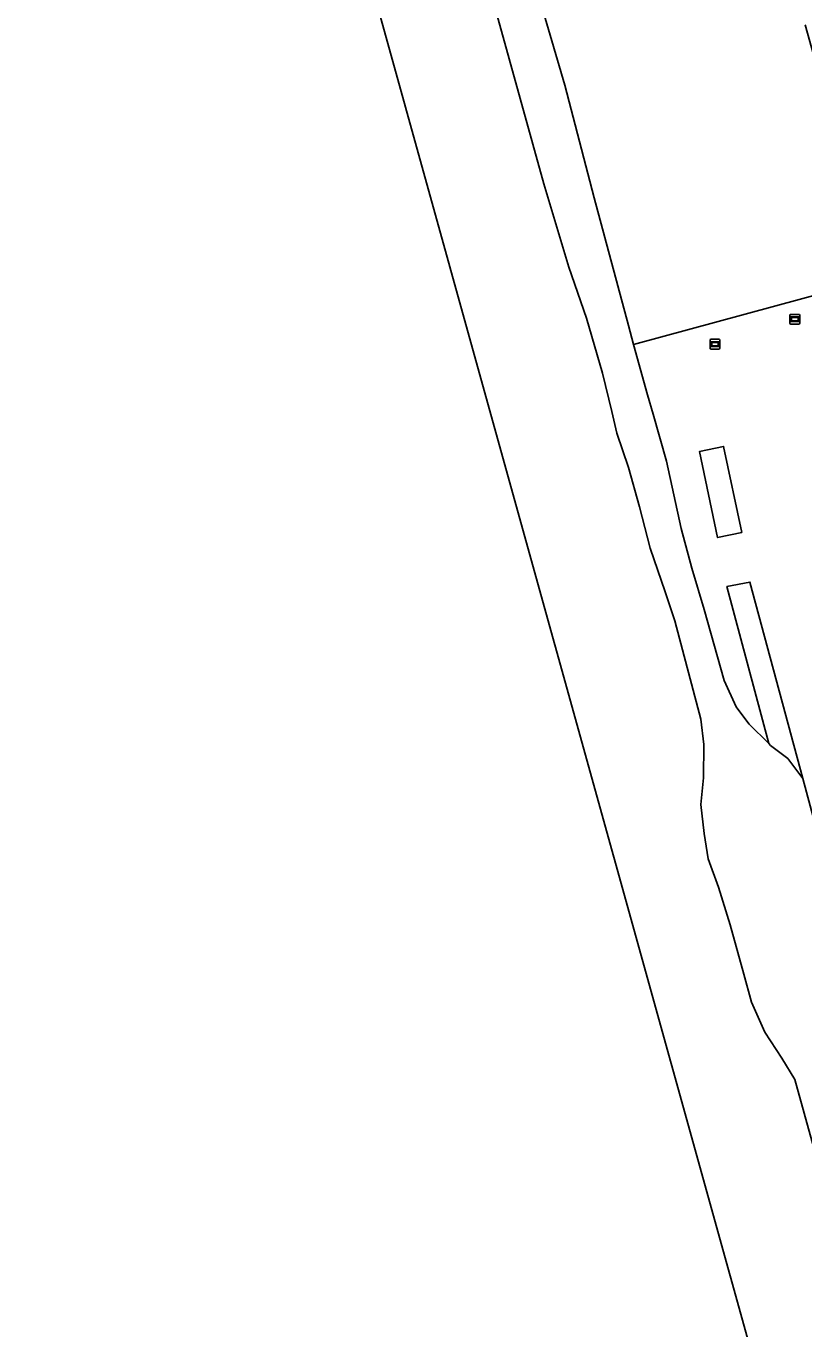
# Model space of a CAD drawing. Extents: x 159053 to 160042, y 380449 to 381423.
# Drawn here: x 159052.5 to 159131.4, y 380913.5 to 381045.6 of the extents above; entities that cross this region are included whole.
import ezdxf

# ---------------------------------------------------------------- set-up
doc = ezdxf.new("R2010")
doc.units = 0
for name, color, linetype in [('IMGEO_Groenvoorziening', 7, 'Continuous'), ('IMGEO_Oever', 7, 'Continuous'), ('IMGEO_Rietland', 7, 'Continuous'), ('IMGEO_Verklikker', 7, 'Continuous'), ('IMGEO_Waterloop', 7, 'Continuous')]:
    doc.layers.add(name, color=color, linetype=linetype)

msp = doc.modelspace()

# ---------------------------------------------------------------- linework, layer by layer
at = {"layer": 'IMGEO_Groenvoorziening'}
for points in [[(159086.61, 381109.6), (159107.12, 381039.64), (159110.11, 381028.21), (159113.57, 381015.27), (159114.08, 381013.36), (159136.72, 381019.48), (159140.8, 381020.54), (159152.15, 381023.65), (159164.39, 381027), (159166.8, 381027.66), (159166.63, 381028.29), (159157, 381025.62), (159138.48, 381020.48), (159136.45, 381027.87), (159133.52, 381038.47), (159135.51, 381039.02), (159134.36, 381043.17), (159132.36, 381042.61), (159131.49, 381045.74)], [(159136.72, 381019.48), (159114.08, 381013.36), (159115.5, 381008.25), (159116.08, 381006.3), (159117.45, 381001.53), (159118.93, 380994.71), (159119.99, 380990.67), (159121.26, 380986.48), (159123.3, 380979.27), (159124.5, 380976.63), (159125.69, 380975.03), (159125.81, 380974.87), (159127.8, 380972.89), (159123.57, 380988.8), (159125.9, 380989.26), (159131.25, 380969.34), (159137.2, 380947.17), (159141.61, 380930.77), (159139.43, 380930.43), (159135.85, 380943.15), (159135.14, 380940.83), (159134.65, 380939.26), (159136.06, 380934.34), (159141.77, 380913.22)]]:
    msp.add_lwpolyline(points, dxfattribs=at)
msp.add_lwpolyline([(159125.07, 380994.29), (159122.62, 380993.78), (159120.77, 381002.49), (159123.22, 381003.01)], close=True, dxfattribs=at)
at = {"layer": 'IMGEO_Oever'}
for points in [[(159131.25, 380969.34), (159129.73, 380971.39), (159127.99, 380972.7), (159127.8, 380972.89), (159125.81, 380974.87), (159125.69, 380975.03), (159124.5, 380976.63), (159123.3, 380979.27), (159121.26, 380986.48), (159119.99, 380990.67), (159118.93, 380994.71), (159117.45, 381001.53), (159116.08, 381006.3), (159115.5, 381008.25), (159114.08, 381013.36), (159113.57, 381015.27), (159110.11, 381028.21), (159107.12, 381039.64), (159086.61, 381109.6)], [(159094.3, 381068.29), (159105.01, 381029.62), (159107.54, 381021.2), (159109.33, 381016.02), (159110.94, 381010.44), (159111.9, 381006.56), (159112.39, 381004.35), (159113.6, 381000.88), (159114.71, 380996.88), (159115.79, 380992.69), (159117.29, 380988.27), (159118.28, 380985.35), (159120.92, 380975.35), (159121.21, 380972.81), (159121.19, 380969.42), (159120.92, 380966.73), (159121.26, 380963.79), (159121.66, 380961.2), (159122.7, 380958.35), (159123.89, 380954.53), (159125.28, 380949.53), (159126.07, 380946.66), (159127.4, 380943.64), (159129.13, 380940.99), (159130.46, 380938.83), (159133.45, 380927.99)], [(159141.77, 380913.22), (159136.06, 380934.34), (159134.65, 380939.26), (159135.14, 380940.83), (159135.85, 380943.15), (159136.01, 380943.66), (159137.2, 380947.17), (159131.25, 380969.34)]]:
    msp.add_lwpolyline(points, dxfattribs=at)
at = {"layer": 'IMGEO_Rietland'}
for points in [[(159125.07, 380994.29), (159123.22, 381003.01), (159120.77, 381002.49), (159122.62, 380993.78)], [(159127.8, 380972.89), (159127.99, 380972.7), (159129.73, 380971.39), (159131.25, 380969.34), (159125.9, 380989.26), (159123.57, 380988.8)]]:
    msp.add_lwpolyline(points, close=True, dxfattribs=at)
at = {"layer": 'IMGEO_Verklikker'}
for p, q in [((159130.05, 381016.4), (159130.84, 381016.4)), ((159130.84, 381016.4), (159130.05, 381016.4)), ((159129.95, 381015.5), (159129.95, 381016.3)), ((159129.95, 381016.3), (159129.95, 381015.5)), ((159130.84, 381015.4), (159130.05, 381015.4)), ((159130.05, 381015.4), (159130.84, 381015.4)), ((159130.94, 381016.3), (159130.94, 381015.5)), ((159130.94, 381015.5), (159130.94, 381016.3)), ((159121.85, 381012.98), (159121.85, 381013.78)), ((159121.85, 381013.78), (159121.85, 381012.98)), ((159121.95, 381013.88), (159122.74, 381013.88)), ((159122.74, 381013.88), (159121.95, 381013.88)), ((159122.84, 381013.78), (159122.84, 381012.98)), ((159122.84, 381012.98), (159122.84, 381013.78)), ((159122.74, 381012.88), (159121.95, 381012.88)), ((159121.95, 381012.88), (159122.74, 381012.88))]:
    msp.add_line(p, q, dxfattribs=at)
for points in [[(159130.06, 381016.14), (159130.84, 381016.14), (159130.84, 381015.67), (159130.06, 381015.67), (159130.06, 381016.14)], [(159130.12, 381016.07), (159130.12, 381015.74), (159130.78, 381015.74), (159130.78, 381016.07), (159130.12, 381016.07)], [(159121.95, 381013.61), (159122.74, 381013.61), (159122.74, 381013.15), (159121.95, 381013.15), (159121.95, 381013.61)], [(159122.02, 381013.55), (159122.02, 381013.21), (159122.68, 381013.21), (159122.68, 381013.55), (159122.02, 381013.55)]]:
    msp.add_lwpolyline(points, dxfattribs=at)
for centre, start, end in [((159130.05, 381016.3), 90, 180), ((159130.05, 381016.3), 90, 180), ((159130.84, 381016.3), 0, 90), ((159130.84, 381016.3), 360, 90), ((159130.05, 381015.5), 180, 270), ((159130.05, 381015.5), 180, 270), ((159130.84, 381015.5), 270, 0), ((159130.84, 381015.5), 270, 0), ((159121.95, 381013.78), 90, 180), ((159121.95, 381013.78), 90, 180), ((159122.74, 381013.78), 0, 90), ((159122.74, 381013.78), 360, 90), ((159121.95, 381012.98), 180, 270), ((159121.95, 381012.98), 180, 270), ((159122.74, 381012.98), 270, 0), ((159122.74, 381012.98), 270, 0)]:
    msp.add_arc(centre, 0.1, start, end, dxfattribs=at)
at = {"layer": 'IMGEO_Waterloop'}
for points in [[(159052.5, 381214.19), (159063.32, 381136.98), (159100.14, 381004.41), (159129.86, 380897.41), (159160.37, 380787.59)], [(159133.45, 380927.99), (159130.46, 380938.83), (159129.13, 380940.99), (159127.4, 380943.64), (159126.07, 380946.66), (159125.28, 380949.53), (159123.89, 380954.53), (159122.7, 380958.35), (159121.66, 380961.2), (159121.26, 380963.79), (159120.92, 380966.73), (159121.19, 380969.42), (159121.21, 380972.81), (159120.92, 380975.35), (159118.28, 380985.35), (159117.29, 380988.27), (159115.79, 380992.69), (159114.71, 380996.88), (159113.6, 381000.88), (159112.39, 381004.35), (159111.9, 381006.56), (159110.94, 381010.44), (159109.33, 381016.02), (159107.54, 381021.2), (159105.01, 381029.62), (159094.3, 381068.29)]]:
    msp.add_lwpolyline(points, dxfattribs=at)

doc.saveas('drawing.dxf')
